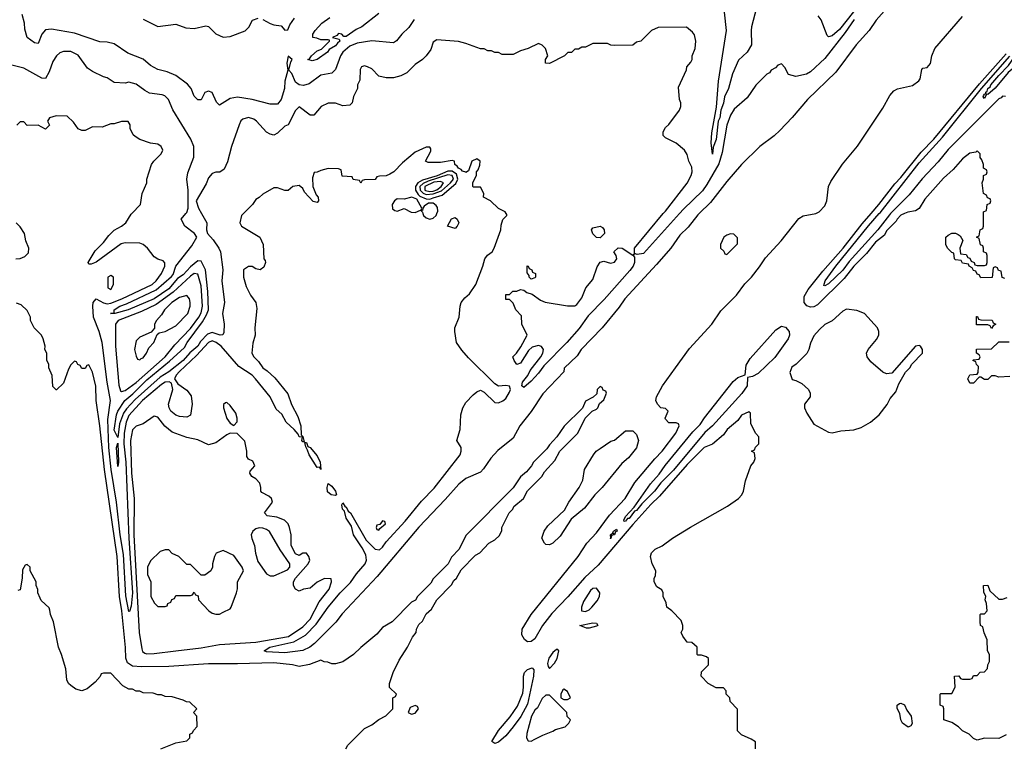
# Model space of a CAD drawing. Header units: inches. Extents: x 2348341 to 2479810, y 460419 to 613669.
# Tile 536 of 656: x 2412148 to 2417580, y 577063 to 581069. Entities that reach past the tile are written whole.
import ezdxf

# ---------------------------------------------------------------- set-up
doc = ezdxf.new("R2010")
doc.units = ezdxf.units.IN
doc.header["$MEASUREMENT"] = 0
doc.layers.add('C4517', color=7, linetype='Continuous')
doc.layers.add('C4518', color=7, linetype='Continuous')

msp = doc.modelspace()

# ---------------------------------------------------------------- linework, layer by layer
at = {"layer": 'C4517', "color": 2}
for points, elevation in [([(2413382, 580000), (2413372, 579990), (2413362, 579950), (2413371.6, 579931.6), (2413472, 579870), (2413492, 579830), (2413494, 579750), (2413502, 579742), (2413504.7, 579730), (2413495.3, 579704.7), (2413474, 579690), (2413450, 579695.3), (2413430, 579708.7), (2413410, 579708), (2413382, 579690), (2413382.8, 579650), (2413398, 579598), (2413422, 579550), (2413450.7, 579510.7), (2413456.3, 579476.3), (2413445.5, 579370), (2413446.8, 579330), (2413434.8, 579285.2), (2413428.4, 579230), (2413439.1, 579210), (2413464.8, 579184.8), (2413490, 579150.5), (2413514.1, 579134.1), (2413555.2, 579095.2), (2413626.6, 579006.6), (2413647, 578947), (2413681.6, 578881.6), (2413698.4, 578830), (2413701, 578781), (2413710, 578772), (2413718, 578742), (2413710, 578742), (2413705.2, 578750), (2413707.3, 578767.3), (2413690, 578769), (2413684.5, 578784.5), (2413662, 578810), (2413618.3, 578850), (2413593.5, 578893.5), (2413562.5, 578922.5), (2413529.5, 578990), (2413449.6, 579090), (2413430, 579109.6), (2413357, 579157), (2413259.6, 579270), (2413231.8, 579290), (2413210, 579298.3), (2413190, 579289.6), (2413122.9, 579217.1), (2413028.9, 579130), (2413010.4, 579110), (2413002.8, 579090), (2413021.1, 579061.1), (2413070, 579026), (2413094.9, 578994.9), (2413098.8, 578950), (2413090, 578888), (2413070, 578878), (2413030, 578882), (2413010, 578888.7), (2412982.7, 578910), (2412972.3, 578930), (2412969.7, 578950), (2412993.2, 579030), (2412984.7, 579064.7), (2412972, 579072), (2412950, 579070.9), (2412930, 579058.5), (2412826, 578970), (2412750, 578886.6), (2412734.8, 578850), (2412723.7, 578790), (2412722.4, 578730), (2412733.9, 578630), (2412750.1, 578210), (2412770.1, 577910), (2412763.5, 577836.5), (2412754, 577806), (2412750, 577806), (2412732.7, 577892.7), (2412721.4, 578121.4), (2412701.5, 578230), (2412682.5, 578410), (2412652.9, 578590), (2412639.9, 578710), (2412634.8, 578865.2), (2412649.4, 578970.6), (2412631.5, 579070), (2412602.3, 579290), (2412587.1, 579350), (2412554.8, 579430), (2412551.1, 579488.9), (2412554, 579510), (2412570, 579530.5), (2412610, 579507.4), (2412630, 579502.8), (2412650, 579506.4), (2412711.6, 579530), (2412878, 579610), (2412900.5, 579630), (2412931.2, 579670), (2412949.4, 579710), (2412949.3, 579729.3), (2412940.2, 579740.2), (2412909.5, 579749.5), (2412890, 579761.2), (2412853.2, 579810), (2412828.7, 579830), (2412810, 579837), (2412730, 579838.5), (2412707.5, 579832.5), (2412570, 579732), (2412541.5, 579721.5), (2412530, 579722), (2412525.2, 579730), (2412565.2, 579794.8), (2412610, 579840.4), (2412639.8, 579880.2), (2412670, 579908.4), (2412709, 579930), (2412733.2, 579950), (2412763.2, 579996.8), (2412766.4, 580000)], 82), ([(2413151.9, 580000), (2413179.6, 579950), (2413179.5, 579910), (2413184.9, 579890), (2413216, 579856), (2413247, 579810), (2413255.3, 579790), (2413268.5, 579690), (2413264, 579630), (2413277, 579510), (2413266.7, 579450), (2413276.5, 579390), (2413274.6, 579345.4), (2413268, 579332), (2413254, 579330), (2413210, 579345.3), (2413183.8, 579336.2), (2413145.9, 579294.1), (2413130, 579269.8), (2413087.1, 579232.9), (2413050.2, 579190), (2412970, 579127.6), (2412922.5, 579097.5), (2412785.5, 578974.5), (2412736.7, 578923.3), (2412720.2, 578899.8), (2412698.7, 578841.3), (2412690, 578766), (2412670, 578806), (2412682.3, 578890), (2412690, 578910.5), (2412728.5, 578970), (2412773, 579007), (2412850, 579084), (2412973.9, 579186.1), (2413057.3, 579262.7), (2413072.1, 579290), (2413156.3, 579403.7), (2413178.7, 579441.3), (2413189.1, 579470), (2413186.8, 579570), (2413172.7, 579690), (2413150, 579738.7), (2413130, 579739.1), (2413090, 579707.4), (2413050, 579662.7), (2413018.5, 579641.4), (2412970, 579585.3), (2412890.3, 579530), (2412746.8, 579470), (2412672, 579450), (2412648.9, 579448.9), (2412668.7, 579451.3), (2412669.3, 579470), (2412700.9, 579490), (2412737.8, 579502.2), (2412900.1, 579579.9), (2412986.1, 579653.9), (2412995.1, 579664.9), (2413009.8, 579710.2), (2413097.6, 579822.4), (2413124.5, 579870), (2413113.2, 579890), (2413059.3, 579930), (2413039, 579970), (2413064.8, 580000)], 78), ([(2415897.4, 580000), (2415890, 579992.7), (2415835.5, 579924.5), (2415790, 579882), (2415741, 579810), (2415661.4, 579718.6), (2415486, 579530), (2415455.2, 579484.8), (2415361, 579370), (2415244.7, 579250), (2415223.6, 579216.4), (2415152, 579148), (2415150, 579128), (2415034.4, 579005.6), (2414970, 578908.7), (2414906.8, 578830), (2414870, 578762), (2414785.2, 578694.8), (2414747.5, 578652.5), (2414707.1, 578592.9), (2414690, 578575.3), (2414610, 578539.3), (2414570, 578509.2), (2414495.6, 578424.4), (2414350, 578271.8), (2414119.9, 578000.1), (2413926.9, 577793.1), (2413892.3, 577747.7), (2413774, 577630), (2413748, 577610), (2413710, 577591.2), (2413610, 577578.3), (2413510, 577583.6), (2413497.2, 577590), (2413528.7, 577610), (2413660.9, 577639.1), (2413724.5, 577675.5), (2413783.3, 577736.7), (2413849, 577831), (2413916.3, 577910), (2413973.4, 577966.6), (2414005.3, 578014.7), (2414054.2, 578070), (2414060.8, 578090), (2414058.3, 578118.3), (2414038.2, 578158.2), (2413989.8, 578229.8), (2413977.8, 578277.8), (2413950, 578320.9), (2413939.4, 578359.4), (2413929.7, 578370), (2413924.8, 578395.2), (2413930, 578404.7), (2413943.5, 578383.5), (2413950, 578382.8), (2413960.5, 578360.5), (2413973.4, 578350), (2414060, 578200), (2414110, 578150.3), (2414133.1, 578146.9), (2414150, 578160.4), (2414169.9, 578190.1), (2414274.8, 578305.2), (2414365.4, 578414.6), (2414434.2, 578485.8), (2414577.3, 578670), (2414584, 578690), (2414582.9, 578710), (2414559, 578750), (2414577.2, 578810), (2414582, 578890), (2414592.7, 578930), (2414610, 578959.1), (2414650, 579000.7), (2414670, 579017.3), (2414690, 579026), (2414710, 579016), (2414770, 578959.1), (2414790, 578957.1), (2414813, 578967), (2414830, 578980.5), (2414850, 579014.8), (2414855.4, 579030), (2414850, 579049), (2414830, 579053.3), (2414790, 579049.5), (2414770, 579060.7), (2414624.4, 579204.4), (2414587.2, 579247.2), (2414558.4, 579290), (2414549.2, 579350), (2414549.3, 579370), (2414572.7, 579430), (2414577.2, 579490), (2414584, 579510), (2414604.1, 579535.9), (2414630, 579558), (2414664, 579610), (2414704, 579710), (2414714, 579750), (2414729.2, 579770.8), (2414754, 579790), (2414765.2, 579810), (2414802.7, 579910), (2414804, 579936), (2414813.2, 579966.8), (2414835.3, 579990), (2414835.3, 579995.3), (2414832.4, 580000)], 82), ([(2414372.8, 580000), (2414376.3, 579990), (2414390, 579976.8), (2414410, 579970.1), (2414430, 579974.8), (2414446.3, 579990), (2414449.5, 580000)], 86), ([(2416208, 577050), (2416207.3, 577087.3), (2416183.1, 577103.1), (2416130, 577126), (2416108.4, 577148.4), (2416107.3, 577267.3), (2416068, 577310), (2416066, 577330), (2416046, 577350), (2416046, 577370), (2416030, 577386), (2415990, 577386), (2415946, 577410), (2415908, 577450), (2415910, 577474), (2415947.3, 577512.7), (2415947.3, 577547.3), (2415936.4, 577556.4), (2415910, 577566), (2415890, 577566), (2415886, 577570), (2415886, 577610), (2415856.4, 577636.4), (2415830, 577638), (2415806, 577670), (2415798, 577690), (2415806, 577710), (2415806, 577730), (2415796.4, 577756.4), (2415746, 577810), (2415718, 577830), (2415714.6, 577854.6), (2415698, 577890), (2415698, 577910), (2415690, 577926), (2415663.1, 577943.1), (2415648, 577970), (2415648, 577990), (2415656.4, 578003.6), (2415658, 578030), (2415638, 578070), (2415628, 578110), (2415633.2, 578130), (2415654, 578150), (2415691.7, 578168.3), (2415748.7, 578211.3), (2415848.8, 578271.2), (2416052, 578388), (2416112.7, 578430), (2416132.7, 578450), (2416141.2, 578470), (2416152.7, 578527.3), (2416182, 578610), (2416198, 578630), (2416206, 578650), (2416202, 578682), (2416186, 578690), (2416202, 578698), (2416207.3, 578712.7), (2416226, 578730), (2416226, 578770), (2416208.4, 578788.4), (2416182, 578842), (2416179, 578899), (2416170, 578908), (2416130, 578889), (2416110, 578859), (2416051, 578810), (2416030, 578781.2), (2415970, 578728.7), (2415924.7, 578710), (2415830, 578616.2), (2415678.2, 578441.8), (2415630, 578395.8), (2415530, 578286), (2415338.6, 578061.4), (2415265.9, 577994.1), (2415172.5, 577887.5), (2415083.8, 577796.2), (2415032.2, 577730), (2414990, 577655.1), (2414970, 577640.9), (2414950, 577639.7), (2414932.2, 577652.2), (2414918.3, 577678.3), (2414919.6, 577710), (2414969.7, 577790.3), (2415229, 578110), (2415277, 578183), (2415330, 578241), (2415402, 578338), (2415489, 578430), (2415542.5, 578517.5), (2415651.7, 578648.3), (2415692.7, 578690), (2415768, 578790), (2415786, 578830), (2415782, 578842), (2415770, 578846), (2415730, 578846), (2415710, 578866), (2415708.4, 578871.6), (2415726, 578910), (2415710, 578926), (2415686, 578930), (2415666, 578950), (2415658, 578970), (2415662, 578990), (2415694, 579050), (2415765.2, 579150), (2415843.9, 579256.1), (2415966, 579390), (2416015.6, 579464.4), (2416102.7, 579550), (2416147.8, 579612.2), (2416185.2, 579650), (2416230, 579706.8), (2416263, 579757), (2416349.2, 579850), (2416446.8, 579973.2), (2416470, 579987.3), (2416540.2, 579999.8), (2416540.6, 580000)], 82), ([(2415787.4, 580000), (2415590, 579781), (2415554.2, 579774.2), (2415540.1, 579780.1), (2415539.6, 579810), (2415698.6, 580000)], 78), ([(2417029.1, 580000), (2417010, 579992.3), (2416988, 579970), (2416982.5, 579957.5), (2416930, 579905.2), (2416919, 579881), (2416870, 579842), (2416819, 579781), (2416750, 579709.5), (2416697.1, 579642.9), (2416550, 579497.7), (2416530, 579486), (2416510, 579484.8), (2416490.9, 579490.9), (2416475.8, 579510), (2416476.4, 579543.6), (2416498.2, 579581.8), (2416578, 579682), (2416690.8, 579810), (2416796, 579944), (2416844.8, 580000)], 78), ([(2416952.3, 580000), (2416946.2, 579993.8), (2416882.4, 579910), (2416724.4, 579735.6), (2416690, 579688.5), (2416610, 579612.3), (2416590, 579601.2), (2416583.7, 579603.7), (2416592.3, 579630), (2416649.9, 579710.1), (2416830, 579932.6), (2416890.3, 580000)], 74), ([(2417582, 579642), (2417567.3, 579647.3), (2417562, 579682), (2417547.3, 579687.3), (2417542, 579702), (2417530, 579706), (2417518, 579702), (2417512.7, 579647.3), (2417450, 579646), (2417442, 579662), (2417430, 579666), (2417422, 579682), (2417410, 579686), (2417402, 579702), (2417386, 579710), (2417382, 579722), (2417350, 579726), (2417342, 579742), (2417310, 579746), (2417306, 579750), (2417302, 579782), (2417290, 579786), (2417266, 579810), (2417258, 579830), (2417258, 579870), (2417270, 579882), (2417290, 579892), (2417310, 579892), (2417324.7, 579884.7), (2417336.9, 579876.9), (2417352, 579852), (2417334, 579810), (2417338, 579778), (2417370, 579774), (2417378, 579758), (2417390, 579754), (2417398, 579738), (2417414, 579730), (2417418, 579718), (2417430, 579714), (2417470, 579714), (2417482, 579718), (2417486, 579730), (2417486, 579770), (2417482, 579782), (2417466, 579790), (2417466, 579810), (2417462, 579822), (2417448.4, 579828.4), (2417442, 579862), (2417426, 579870), (2417442, 579878), (2417446, 579910), (2417462, 579918), (2417466, 579930), (2417466, 580000)], 78), ([(2412126, 579750), (2412150, 579752), (2412176.4, 579763.6), (2412196.4, 579783.6), (2412198, 579810), (2412182, 579850), (2412175.3, 579890), (2412150, 579928), (2412128, 579950)], 86), ([(2413948, 577050), (2413958, 577070), (2414050, 577162), (2414090, 577182), (2414130, 577212), (2414168.4, 577231.6), (2414206, 577270), (2414206, 577330), (2414222, 577338), (2414226, 577350), (2414188, 577388), (2414188, 577410), (2414208.7, 577470), (2414242, 577538), (2414288, 577610), (2414314.6, 577665.4), (2414335.3, 577690), (2414338, 577710), (2414350, 577734), (2414370, 577754), (2414390, 577794), (2414420.4, 577819.6), (2414448.9, 577871.1), (2414530, 577954), (2414543.1, 577976.9), (2414558, 577990), (2414583.1, 578036.9), (2414663.1, 578116.9), (2414686, 578130), (2414736.4, 578183.6), (2414770, 578202), (2414794.6, 578225.4), (2414807.3, 578252.7), (2414808, 578270), (2414849.1, 578350.9), (2414868, 578370), (2414874.6, 578385.4), (2414928, 578430), (2414948.9, 578471.1), (2415028, 578550), (2415043.1, 578576.9), (2415100.4, 578639.6), (2415128.7, 578691.3), (2415228, 578790), (2415267.3, 578872.7), (2415306, 578910), (2415330, 578922), (2415338, 578930), (2415347.3, 578952.7), (2415370, 578974), (2415386, 579010), (2415382, 579022), (2415367.3, 579027.3), (2415362, 579042), (2415350, 579046), (2415334, 579030), (2415332.7, 579007.3), (2415312.7, 578987.3), (2415270, 578966), (2415252.7, 578927.3), (2415151.6, 578828.4), (2415111.1, 578768.9), (2415070, 578726), (2415056.9, 578703.1), (2414982, 578630), (2414972, 578610), (2414943.6, 578576.4), (2414911.6, 578548.4), (2414871.1, 578488.9), (2414610, 578226), (2414572, 578150), (2414530, 578106), (2414511.1, 578068.9), (2414430, 577986), (2414416.9, 577963.1), (2414342, 577890), (2414331.1, 577868.9), (2414310, 577858), (2414202, 577750), (2414150, 577718), (2414118, 577682), (2414030, 577608.7), (2413990, 577568.7), (2413930, 577528.7), (2413890, 577518), (2413870, 577518), (2413847.3, 577527.3), (2413828.4, 577528.4), (2413810, 577538), (2413746, 577514), (2413690, 577504), (2413652.5, 577512.5), (2413550, 577523.7), (2413350, 577517.4), (2413190, 577518.5), (2412970, 577503.9), (2412820.9, 577500.9), (2412770, 577504.4), (2412743.5, 577523.5), (2412734, 577550), (2412732.3, 577607.7), (2412712.3, 577810), (2412698.5, 577890), (2412686, 578110), (2412615.6, 578590), (2412591, 578830), (2412569.2, 578970), (2412568.9, 579048.9), (2412550, 579126), (2412530, 579166), (2412518, 579162), (2412510, 579146), (2412490, 579146), (2412482, 579162), (2412468, 579168), (2412462, 579182), (2412450, 579186), (2412430, 579166), (2412418, 579142), (2412390, 579066), (2412351.6, 579028.4), (2412348.4, 579028.4), (2412330, 579046), (2412327.3, 579107.3), (2412308, 579150), (2412308, 579170), (2412298, 579190), (2412298, 579230), (2412286, 579250), (2412288, 579270), (2412278, 579310), (2412268, 579330), (2412228, 579370), (2412208, 579410), (2412208, 579430), (2412190, 579466), (2412156.4, 579496.4), (2412130, 579506)], 86), ([(2417610, 579102), (2417550, 579098), (2417530, 579106), (2417510, 579106), (2417490, 579086), (2417470, 579086), (2417450, 579098), (2417442, 579098), (2417410, 579066), (2417390, 579066), (2417378, 579090), (2417390, 579112), (2417430, 579114), (2417435.3, 579124.7), (2417438, 579158), (2417427.3, 579167.3), (2417422, 579182), (2417406, 579190), (2417410, 579194), (2417442, 579198), (2417446, 579210), (2417442, 579222), (2417426, 579230), (2417427.3, 579252.7), (2417510, 579254), (2417550, 579294), (2417607.3, 579292.7)], 78), ([(2412926, 577050), (2413010, 577082), (2413070, 577094), (2413086, 577110), (2413086, 577130), (2413102, 577138), (2413106, 577150), (2413127.3, 577172.7), (2413126, 577230), (2413106, 577250), (2413126, 577270), (2413087.3, 577307.3), (2413068.4, 577308.4), (2413050, 577318), (2412990, 577335.3), (2412950, 577338), (2412930, 577348), (2412910, 577348), (2412883.6, 577356.4), (2412830, 577358), (2412810, 577368), (2412790, 577368), (2412770, 577378), (2412750, 577378), (2412716.4, 577396.4), (2412650, 577466), (2412610, 577466), (2412598, 577462), (2412592.7, 577447.3), (2412563.6, 577416.4), (2412519.8, 577380.2), (2412491.1, 577368.9), (2412458, 577378), (2412430, 577398), (2412418, 577410), (2412408.7, 577430), (2412402, 577490), (2412379, 577570), (2412362, 577610), (2412335.3, 577750), (2412318, 577790), (2412314.6, 577814.6), (2412310, 577826), (2412267.3, 577867.3), (2412260.4, 577880.4), (2412248, 577910), (2412247.3, 577927.3), (2412238, 577950), (2412238, 577970), (2412206, 578030), (2412206, 578050), (2412190, 578066), (2412178, 578062), (2412163.6, 578036.4), (2412162, 577990), (2412150, 577926), (2412138, 577922)], 90), ([(2417590, 577126), (2417550, 577106), (2417470, 577108), (2417430, 577098), (2417410, 577106), (2417386, 577130), (2417350, 577148), (2417328, 577170), (2417290, 577194), (2417246, 577210), (2417246, 577270), (2417242, 577282), (2417226, 577290), (2417226, 577350), (2417230, 577354), (2417290, 577354), (2417308, 577390), (2417306, 577450), (2417330, 577452), (2417338, 577438), (2417350, 577434), (2417390, 577434), (2417402, 577438), (2417410, 577454), (2417430, 577454), (2417447.3, 577472.7), (2417470, 577474), (2417487.3, 577492.7), (2417488.4, 577511.6), (2417498, 577530), (2417498, 577570), (2417488, 577590), (2417486, 577650), (2417468.4, 577688.4), (2417462, 577722), (2417448, 577730), (2417446, 577750), (2417446, 577790), (2417450, 577794), (2417470, 577794), (2417486, 577810), (2417482, 577850), (2417475.3, 577870), (2417478, 577890), (2417467.3, 577912.7), (2417466, 577950), (2417490, 577952), (2417501, 577921), (2417550, 577874), (2417570, 577874), (2417596.4, 577883.6)], 78)]:
    msp.add_lwpolyline(points, dxfattribs=dict(at, elevation=elevation))
for points, elevation in [([(2414550, 579918), (2414508, 579930), (2414530, 579972), (2414550, 579978), (2414562, 579970), (2414571.3, 579950), (2414562, 579930)], 82), ([(2415350, 579866), (2415330, 579868), (2415310, 579888), (2415302, 579910), (2415310, 579922), (2415350, 579930.8), (2415363.6, 579923.6), (2415372, 579910), (2415374, 579890)], 78), ([(2416070, 579888), (2416050, 579882), (2416032, 579870), (2416014, 579830), (2416014, 579810), (2416032.7, 579792.7), (2416038, 579778), (2416050, 579774), (2416107.3, 579832.7), (2416107.3, 579867.3), (2416087.3, 579887.3)], 86), ([(2415530, 579771.3), (2415538, 579778), (2415532, 579770), (2415539.5, 579759.5), (2415539.6, 579730), (2415531.7, 579710), (2415513.5, 579686.5), (2415372.6, 579527.4), (2415284.4, 579435.6), (2415234.2, 579365.8), (2415165.7, 579290), (2415039.6, 579160.4), (2415010, 579119.5), (2414970, 579076), (2414930, 579041.2), (2414919, 579050), (2414922.7, 579070), (2414952, 579108), (2414964.6, 579135.4), (2415022.9, 579210), (2415034, 579230), (2415037, 579250), (2415026.8, 579266.8), (2415010, 579273.2), (2414975.9, 579264.1), (2414955.2, 579244.8), (2414910, 579175.3), (2414890, 579168), (2414875.3, 579190), (2414868.7, 579210), (2414889.2, 579230.8), (2414913.6, 579266.4), (2414948, 579330), (2414918, 579390), (2414916.4, 579436.4), (2414886, 579470), (2414870, 579506), (2414850, 579526), (2414830, 579526), (2414830, 579554), (2414850, 579554), (2414868.4, 579571.6), (2414890, 579572), (2414910, 579582), (2414930, 579578), (2414946, 579566), (2414975.3, 579555.3), (2415022, 579522), (2415047.3, 579512.7), (2415169.3, 579490.7), (2415210, 579491), (2415221.2, 579498.8), (2415250, 579534.8), (2415272, 579590), (2415310, 579637.3), (2415333.6, 579706.4), (2415350, 579732), (2415370, 579738), (2415407.5, 579727.5), (2415430, 579732), (2415442, 579750), (2415438, 579770), (2415426, 579790), (2415450, 579811), (2415472, 579810)], 78), ([(2414970, 579638), (2414958, 579650), (2414958, 579658), (2414947.3, 579672.7), (2414948.4, 579711.6), (2414954, 579710), (2414958, 579698), (2414974, 579690), (2414978, 579678), (2414994, 579670), (2414994, 579650), (2414990, 579646)], 78), ([(2412650, 579658), (2412634, 579650), (2412634, 579590), (2412650, 579582), (2412666, 579610), (2412666, 579650)], 86), ([(2413110, 579669.6), (2413090, 579655.8), (2412993.9, 579566.1), (2412900.6, 579499.4), (2412819.3, 579460.7), (2412690.5, 579410), (2412676, 579390), (2412676, 579270), (2412694.2, 579054.2), (2412703.8, 579023.8), (2412710, 579018.8), (2412730, 579024.9), (2412790, 579068.1), (2412949.7, 579210), (2413003.8, 579276.2), (2413090, 579367.4), (2413136.8, 579430), (2413150, 579453.4), (2413157.4, 579490), (2413150, 579602), (2413130, 579666)], 82), ([(2413070, 579548.7), (2413030, 579537), (2412988, 579510), (2412947.3, 579470), (2412930, 579442), (2412902, 579410), (2412892, 579390), (2412892, 579368), (2412872.7, 579347.3), (2412810, 579318), (2412790, 579298), (2412781, 579250), (2412790, 579214), (2412798, 579198), (2412810, 579194), (2412818, 579202), (2412830, 579204.7), (2412848, 579230), (2412860.2, 579259.8), (2412888, 579290), (2412907.3, 579332.7), (2412918, 579342), (2412950, 579351), (2413010, 579380.7), (2413076, 579450), (2413089.2, 579490), (2413089.1, 579509.1), (2413084, 579530)], 86), ([(2416710, 579473.2), (2416690, 579462), (2416630, 579408.7), (2416590, 579388), (2416559.6, 579360.4), (2416530, 579326), (2416510, 579286), (2416501, 579250), (2416490, 579228), (2416432, 579170), (2416407.1, 579152.9), (2416396, 579124), (2416410, 579085.5), (2416430, 579080.7), (2416462.9, 579062.9), (2416500.4, 579030), (2416508.5, 579010), (2416508.2, 578990), (2416477.3, 578950), (2416477.1, 578930), (2416490, 578900.7), (2416530, 578838.8), (2416610, 578796), (2416630, 578791), (2416678, 578802), (2416750, 578808.4), (2416790, 578821.6), (2416841.2, 578850), (2416889.2, 578890), (2416933.1, 578946.9), (2416950, 578981), (2416982, 579018), (2416998, 579062), (2417034.6, 579125.4), (2417058, 579150), (2417069.3, 579170.7), (2417128.7, 579230), (2417129.2, 579250), (2417117.2, 579270), (2417110, 579273.6), (2417090, 579269.2), (2416959.9, 579120.1), (2416930, 579116.3), (2416910, 579125.1), (2416842.9, 579182.9), (2416822.6, 579210), (2416819.7, 579230), (2416828.2, 579250), (2416874.3, 579305.7), (2416887.1, 579330), (2416888.3, 579350), (2416880.5, 579370), (2416809.3, 579449.3), (2416765.6, 579465.6)], 82), ([(2417510, 579366), (2417502, 579382), (2417490, 579386), (2417427.3, 579387.3), (2417427.3, 579432.7), (2417432.7, 579432.7), (2417438, 579418), (2417450, 579414), (2417512.7, 579412.7), (2417518, 579398), (2417534, 579390), (2417518, 579382)], 78), ([(2415483.2, 578303.2), (2415481.2, 578310), (2415489.6, 578330), (2415537.7, 578382.3), (2415628.9, 578511.1), (2415676.6, 578563.4), (2415709.1, 578610.9), (2415862.1, 578797.9), (2415902.5, 578837.5), (2415926.4, 578873.6), (2416084.8, 579075.2), (2416110, 579096.9), (2416149.5, 579110.5), (2416155.8, 579164.2), (2416178.2, 579201.8), (2416319.8, 579360.2), (2416350, 579378.9), (2416373.4, 579373.4), (2416392.6, 579350), (2416394.7, 579330), (2416388.1, 579310), (2416313.4, 579206.6), (2416222, 579118), (2416190, 579102.6), (2416163.8, 579096.2), (2416160.7, 579050), (2416131.6, 579008.4), (2415970.1, 578829.9), (2415927.3, 578792.7), (2415754.1, 578585.9), (2415684.3, 578515.7), (2415650.7, 578469.3), (2415579.5, 578400.5), (2415550, 578364.2), (2415540.5, 578359.5), (2415510, 578319.5), (2415501.6, 578318.4), (2415490, 578303.7)], 78), ([(2413290, 578958), (2413283.6, 578956.4), (2413272.7, 578947.3), (2413272, 578930), (2413291.3, 578870), (2413310, 578844.7), (2413330, 578832), (2413348.4, 578851.6), (2413348.4, 578871.6), (2413340.2, 578900.2), (2413310, 578942)], 86), ([(2412890, 578884), (2412830, 578842), (2412790, 578828.7), (2412770, 578808.7), (2412758.4, 578750), (2412765.2, 578570), (2412780.3, 578430), (2412777.7, 578230), (2412806.4, 577690), (2412821, 577601), (2412826.3, 577586.3), (2412837.7, 577577.7), (2412850, 577573.1), (2412890, 577575.2), (2413010, 577589.1), (2413150, 577605.8), (2413250, 577624.9), (2413450, 577637.6), (2413631.1, 577668.9), (2413710, 577721.1), (2413750, 577763.8), (2413800.5, 577859.5), (2413856, 577930), (2413868, 577970), (2413866, 577986), (2413830, 577988.7), (2413790, 577969), (2413750, 577935.3), (2413714, 577930), (2413690, 577918), (2413669, 577930), (2413659, 577950), (2413659, 577970), (2413669.2, 577990), (2413739, 578070), (2413749, 578090), (2413744, 578110), (2413730, 578128.7), (2413710, 578128.7), (2413690, 578115.3), (2413670, 578124), (2413646, 578170), (2413645.2, 578230), (2413637.2, 578270), (2413629.3, 578289.3), (2413609.3, 578309.3), (2413566.3, 578326.3), (2413514, 578334), (2413498, 578350), (2413542, 578410), (2413538, 578430), (2413523.1, 578443.1), (2413483.1, 578463.1), (2413478, 578470), (2413479, 578490), (2413473.6, 578513.6), (2413450, 578538), (2413428, 578550), (2413418, 578570), (2413420.4, 578579.6), (2413446, 578610), (2413434.6, 578634.6), (2413410, 578646), (2413400.4, 578660.4), (2413402, 578690), (2413390, 578746), (2413348, 578788), (2413310, 578789), (2413290, 578781.2), (2413230, 578737.2), (2413190, 578726), (2413130, 578753.3), (2413070, 578766), (2412990, 578794.7), (2412948.2, 578828.2), (2412910, 578877.2)], 86), ([(2415070, 578174), (2415050, 578175.3), (2415043.2, 578183.2), (2415029.3, 578210), (2415041.2, 578250), (2415061.5, 578278.5), (2415154, 578366), (2415177.2, 578410), (2415234, 578490), (2415255.3, 578530), (2415264, 578590), (2415314, 578670), (2415329.2, 578690), (2415350, 578706), (2415410, 578744.7), (2415428.9, 578751.1), (2415490, 578802), (2415530, 578802), (2415550, 578782), (2415561, 578750), (2415550.6, 578709.4), (2415506.4, 578653.6), (2415470, 578622), (2415361, 578490), (2415321, 578450), (2415264.5, 578375.5), (2415190, 578315.3), (2415130, 578222), (2415090, 578184)], 82), ([(2412690, 578606), (2412682.7, 578710), (2412690, 578734), (2412693.4, 578630)], 78), ([(2413810, 578589), (2413802, 578602), (2413790, 578601.2), (2413744.2, 578670), (2413736.5, 578696.5), (2413726, 578714), (2413722, 578738), (2413730, 578738), (2413736.9, 578716.9), (2413750, 578710.8), (2413790, 578664), (2413805.5, 578630)], 82), ([(2413890, 578445.1), (2413866, 578450), (2413846.3, 578466.3), (2413844.2, 578490), (2413850, 578511.3), (2413870, 578497.3), (2413890.3, 578470), (2413896.3, 578450)], 82), ([(2414150, 578306), (2414134, 578286), (2414118, 578282), (2414114, 578270), (2414118, 578258), (2414130, 578254), (2414135.3, 578264.7), (2414166, 578290), (2414162, 578302)], 86), ([(2413470, 578268.3), (2413450, 578262), (2413434.4, 578250), (2413425.7, 578230), (2413428.9, 578208.9), (2413443.8, 578170), (2413448.3, 578128.3), (2413462, 578082), (2413510, 578014), (2413530, 578004), (2413550, 578003.8), (2413624.7, 578035.3), (2413638.3, 578050), (2413638, 578070), (2413585.7, 578145.7), (2413527, 578247), (2413510, 578258.7), (2413490, 578265.1)], 90), ([(2415410, 578209.6), (2415406, 578210), (2415408.9, 578211.1), (2415407, 578230), (2415418, 578238), (2415426, 578234), (2415421.2, 578241.2), (2415423.7, 578250), (2415439.8, 578259.8), (2415444.7, 578250), (2415434.6, 578245.4), (2415430, 578229.6), (2415413.7, 578226.3)], 78), ([(2412970, 578146), (2412950, 578146), (2412923.6, 578136.4), (2412870, 578086), (2412854, 578050), (2412854, 578010), (2412872, 577970), (2412872, 577890), (2412891.6, 577851.6), (2412910, 577834), (2412950, 577834), (2412962, 577838), (2412966, 577850), (2412982, 577858), (2412987.3, 577872.7), (2413002, 577878), (2413010, 577894), (2413090, 577894), (2413102, 577898), (2413110, 577914), (2413118, 577898), (2413132.7, 577892.7), (2413134, 577870), (2413192, 577810), (2413210, 577798), (2413230, 577792), (2413250, 577792), (2413270, 577802), (2413310, 577822), (2413315.3, 577830), (2413344, 577910), (2413348.9, 577931.1), (2413349, 577970), (2413382, 578030), (2413375.3, 578050), (2413330, 578115.3), (2413270, 578142), (2413231.6, 578128.4), (2413222, 578110), (2413211.3, 578070), (2413211.3, 578050), (2413202, 578030), (2413170, 578006), (2413150, 578006), (2413090, 578066), (2413070, 578066), (2413026, 578110), (2412990, 578126)], 90), ([(2415330, 577934.5), (2415310, 577933.2), (2415297.5, 577922.5), (2415258.5, 577861.5), (2415246.8, 577830), (2415246.8, 577810), (2415270, 577806), (2415290, 577816.3), (2415303.7, 577830), (2415334.2, 577865.9), (2415347, 577890), (2415349.4, 577910)], 86), ([(2415290, 577714), (2415274.6, 577714.6), (2415238, 577730), (2415310, 577744.7), (2415330, 577742), (2415338, 577730), (2415330, 577726)], 82), ([(2415110, 577597.2), (2415090, 577581.2), (2415067.2, 577550), (2415060.5, 577520.5), (2415062.8, 577502.8), (2415070, 577492), (2415098.6, 577521.4), (2415112.9, 577547.1), (2415122, 577590), (2415116.5, 577596.5)], 86), ([(2414770, 577079.5), (2414753.2, 577090), (2414789, 577151), (2414854.1, 577225.9), (2414895.2, 577284.8), (2414923, 577357), (2414927.6, 577390), (2414927.4, 577450), (2414932.8, 577470), (2414950, 577487.2), (2414975.6, 577495.6), (2414985.2, 577485.2), (2414982.4, 577450), (2414950, 577295.1), (2414912.2, 577227.8), (2414870.2, 577169.8), (2414830, 577120.5), (2414790, 577086)], 82), ([(2415150, 577378), (2415144.7, 577375.3), (2415134, 577350), (2415134, 577330), (2415150, 577322), (2415170, 577322), (2415186, 577330), (2415170, 577366)], 86), ([(2415070, 577346), (2415050, 577346), (2415030, 577326), (2415004, 577276), (2414990, 577262), (2414971, 577230), (2414946.4, 577133.6), (2414944.7, 577110), (2414952.7, 577092.7), (2414970, 577092), (2414990, 577102), (2415034.6, 577125.4), (2415090, 577146), (2415104, 577156), (2415158, 577170), (2415178, 577190), (2415186, 577210), (2415168.4, 577228.4), (2415166, 577250)], 86), ([(2414330, 577288.7), (2414302.8, 577277.2), (2414292, 577250), (2414310, 577241), (2414330, 577246.8), (2414348.7, 577270), (2414342, 577282)], 86), ([(2417050, 577169), (2417019, 577190), (2417009.3, 577209.3), (2417004, 577244), (2416989.1, 577270.9), (2416989.3, 577290.7), (2417001.2, 577298.8), (2417010, 577301), (2417030, 577292), (2417042.8, 577262.8), (2417066, 577230), (2417071, 577189), (2417064.7, 577175.3)], 78)]:
    msp.add_lwpolyline(points, close=True, dxfattribs=dict(at, elevation=elevation))
at = {"layer": 'C4518', "color": 2}
for points, elevation in [([(2417059.9, 581280.1), (2416873.2, 581066.8), (2416834.8, 581010), (2416762.8, 580930), (2416650, 580779.3), (2416494.8, 580630), (2416410, 580529), (2416340.9, 580459.1), (2416310.4, 580429.6), (2416230.6, 580369.4), (2416131, 580270), (2416050, 580177.2), (2415959, 580061), (2415897.4, 580000)], 82), ([(2416222, 581170), (2416186, 581030), (2416182.8, 581010), (2416186, 580930), (2416161, 580890), (2416113.7, 580846.3), (2416080.3, 580770), (2416058.9, 580690), (2416036, 580644), (2416030, 580608.7), (2416015.8, 580570), (2416010, 580528.7), (2416002, 580510), (2415990, 580408), (2415974.4, 580365.6), (2415970, 580328), (2415963.6, 580390), (2415966.2, 580446.2), (2415992.7, 580587.3), (2416003.5, 580730), (2416047.3, 581010), (2416036, 581110)], 74), ([(2414324.9, 581070), (2414294.2, 581025.8), (2414256, 580990), (2414227.5, 580952.5), (2414210, 580941.2), (2414090, 580951.8), (2414010, 580940.5), (2413970, 580923), (2413930.5, 580890), (2413918, 580870), (2413890, 580795.3), (2413870, 580774), (2413810, 580762.7), (2413744.5, 580715.5), (2413713.7, 580706.3), (2413689.5, 580709.5), (2413670, 580724), (2413650, 580773.2), (2413633.2, 580790), (2413643.7, 580836.3), (2413651.1, 580850), (2413630, 580868.7), (2413621.6, 580830), (2413628, 580790), (2413610.6, 580730), (2413608, 580690), (2413590.3, 580629.7), (2413570, 580604), (2413530, 580604), (2413430, 580629.3), (2413350, 580641.2), (2413310, 580634), (2413250, 580598), (2413234.6, 580614.6), (2413210, 580668), (2413190, 580675.3), (2413170, 580668), (2413150, 580628), (2413130, 580628), (2413110, 580648), (2413093.2, 580690), (2413073.8, 580713.8), (2413010, 580761.2), (2412962, 580782), (2412910, 580795.3), (2412870, 580817.2), (2412830, 580851.8), (2412743.8, 580883.8), (2412670, 580935.6), (2412630, 580945.1), (2412590, 580947.6), (2412450, 580995.6), (2412324, 581016), (2412290, 581014), (2412270.8, 580990), (2412250, 580938), (2412230, 580942), (2412189, 580970), (2412176.4, 581016.4), (2412175.3, 581050), (2412162, 581098)], 74), ([(2412830, 581071.3), (2412910, 581031.3), (2413010, 581044.7), (2413064.9, 581024.9), (2413110, 581020.5), (2413174.4, 581034.4), (2413190, 581031), (2413230.4, 580990.4), (2413270, 580973.4), (2413310, 580977.3), (2413392.1, 581007.9), (2413412.5, 581027.5), (2413432.7, 581067.3), (2413463.2, 581076.8)], 74), ([(2413490, 581070.8), (2413530, 581047.3), (2413550, 581040.7), (2413590, 581036), (2413610, 581012), (2413627.3, 581012.7), (2413638.6, 581041.4), (2413663.3, 581076.7)], 74), ([(2414130, 581104), (2414034.8, 581030), (2414004.9, 581015.1), (2413950, 580976), (2413936.4, 580976.4), (2413926, 580990), (2413906.4, 580993.6), (2413898, 580982), (2413874, 580970), (2413910, 580962), (2413914.8, 580950), (2413900.4, 580939.6), (2413890, 580924.5), (2413855.5, 580904.5), (2413846, 580890), (2413790, 580849.6), (2413762, 580842), (2413738, 580850), (2413746.6, 580853.4), (2413757.2, 580870), (2413790, 580898), (2413812.9, 580907.1), (2413858, 580950), (2413856.4, 580956.4), (2413850, 580958), (2413810, 580958), (2413787.3, 580967.3), (2413766, 580970), (2413766, 580990), (2413778, 581010), (2413815.3, 581050), (2413859.1, 581080.9)], 70), ([(2416751.8, 581070), (2416702, 580998), (2416590, 580856), (2416510, 580781.2), (2416489, 580769), (2416430, 580755.3), (2416390, 580766), (2416370, 580806), (2416350, 580826), (2416330, 580818), (2416316.9, 580803.1), (2416294, 580790), (2416284.7, 580775.3), (2416270, 580768), (2416210, 580708), (2416162, 580638), (2416090, 580575.3), (2416070, 580542), (2416050, 580488), (2416023.6, 580336.4), (2416004.7, 580275.3), (2415939.4, 580160.6), (2415914.8, 580125.2), (2415810, 580025.1), (2415787.4, 580000)], 78), ([(2416540.6, 580000), (2416558, 580010), (2416590, 580042), (2416601.2, 580070), (2416609.3, 580150), (2416623.3, 580176.7), (2416687.7, 580272.3), (2416770, 580371), (2416910, 580581), (2416948.2, 580651.8), (2416970, 580676.3), (2416990, 580688.2), (2417073.2, 580706.8), (2417108.4, 580731.6), (2417116.4, 580743.6), (2417124.7, 580795.3), (2417130, 580802), (2417153.6, 580806.4), (2417173.2, 580826.8), (2417179.3, 580870), (2417197.2, 580910), (2417350, 581086)], 82), ([(2416747.6, 581112.4), (2416670, 581015.4), (2416630, 580979.6), (2416610, 580974), (2416602, 580982), (2416570, 581068.7), (2416554, 581090)], 74), ([(2415698.6, 580000), (2415710, 580013.7), (2415830, 580168.5), (2415853, 580210), (2415858, 580230), (2415855.5, 580255.5), (2415839, 580290), (2415830, 580326), (2415815.3, 580350), (2415770, 580388), (2415710, 580418), (2415698, 580430), (2415698, 580450), (2415710, 580474), (2415730, 580492), (2415788.7, 580570), (2415795.3, 580590), (2415795.3, 580610), (2415788, 580630), (2415783.1, 580696.9), (2415827.3, 580792.7), (2415828, 580810), (2415850, 580834), (2415858, 580850), (2415858, 580870), (2415875.3, 580910), (2415878, 580950), (2415870, 580986), (2415860.4, 581000.4), (2415827.3, 581027.3), (2415670, 581026), (2415634, 581010), (2415574, 580950), (2415550, 580946), (2415530, 580928), (2415430, 580926), (2415408.4, 580928.4), (2415390, 580938), (2415310, 580938), (2415270, 580918), (2415250, 580918), (2415230, 580906), (2415210, 580906), (2415191.6, 580888.4), (2415172.7, 580887.3), (2415154, 580870), (2415070, 580828), (2415048.7, 580830), (2415048, 580850), (2415062, 580870), (2415048.7, 580910), (2415030, 580928.7), (2415010, 580938), (2414954, 580910), (2414910, 580898), (2414870, 580878), (2414810, 580878), (2414790, 580888), (2414770, 580888), (2414750, 580898), (2414730, 580898), (2414710, 580908), (2414690, 580908.7), (2414610, 580938), (2414568.4, 580948.4), (2414450, 580958), (2414430, 580946), (2414415.3, 580904.7), (2414390.7, 580869.3), (2414370.6, 580849.4), (2414330, 580822), (2414283.5, 580776.5), (2414250, 580759), (2414210, 580748), (2414170, 580748), (2414130, 580758), (2414090, 580798), (2414066, 580810), (2414050, 580815.3), (2414034, 580810), (2414026.4, 580793.6), (2414023.6, 580736.4), (2414012, 580710), (2414012, 580690), (2413990, 580646), (2413982, 580610), (2413970, 580598), (2413930, 580594), (2413890, 580609.2), (2413850, 580609.2), (2413811.3, 580590), (2413770, 580542), (2413750, 580542), (2413690, 580589), (2413670, 580569), (2413630, 580489), (2413610, 580481.2), (2413570, 580444), (2413550, 580433.2), (2413530, 580437.2), (2413510, 580449.3), (2413455.1, 580510), (2413440.1, 580520.1), (2413410, 580529.5), (2413379.3, 580520.7), (2413368.5, 580511.5), (2413359.1, 580490), (2413316.3, 580370), (2413293.7, 580286.3), (2413275.3, 580244.7), (2413251.6, 580228.4), (2413230, 580228), (2413210, 580221.2), (2413190, 580197.2), (2413176.4, 580163.6), (2413121.6, 580070), (2413135.3, 580030), (2413151.9, 580000)], 78), ([(2413064.8, 580000), (2413070, 580006), (2413078, 580030), (2413076.9, 580130), (2413069.4, 580190), (2413075.9, 580224.1), (2413109.2, 580310.8), (2413109.3, 580370), (2413092.7, 580410), (2412992.5, 580572.5), (2412969.3, 580629.3), (2412949.3, 580649.3), (2412934.8, 580654.8), (2412864.8, 580664.8), (2412838, 580678), (2412790, 580713.2), (2412750, 580724), (2412730, 580719), (2412670, 580722), (2412630, 580748.7), (2412610, 580754), (2412550, 580784), (2412522.5, 580802.5), (2412470, 580873.2), (2412430, 580893.2), (2412390, 580893.2), (2412370, 580886), (2412350.4, 580869.6), (2412330, 580839), (2412310, 580782), (2412290, 580745.2), (2412270, 580746.6), (2412170, 580802), (2412090, 580821.2)], 78), ([(2416844.8, 580000), (2416888.3, 580050), (2416975.8, 580164.2), (2417010, 580198.9), (2417122.1, 580337.9), (2417191.7, 580410), (2417443.9, 580716.1), (2417590, 580880.8)], 78), ([(2416890.3, 580000), (2416894.9, 580005.1), (2417110, 580279.2), (2417238.1, 580421.9), (2417454.9, 580690), (2417611.4, 580868.6)], 74), ([(2417586, 580646), (2417570, 580648), (2417562, 580638), (2417550, 580633.2), (2417270, 580352.6), (2417214.4, 580285.6), (2417127.5, 580192.5), (2417055.8, 580104.3), (2416952.3, 580000)], 74), ([(2412766.4, 580000), (2412815.3, 580050), (2412824, 580110), (2412848.7, 580170), (2412848.7, 580190), (2412875.3, 580270), (2412888, 580290), (2412928, 580330), (2412938, 580350), (2412928, 580370), (2412910, 580382), (2412868.9, 580388.9), (2412810, 580408.7), (2412784.7, 580424.7), (2412774.6, 580434.6), (2412758, 580470), (2412758, 580490), (2412747.3, 580507.3), (2412710, 580508), (2412670, 580495.3), (2412650, 580495.3), (2412603.6, 580476.4), (2412550, 580478), (2412510, 580458), (2412490, 580458), (2412470, 580468), (2412444.7, 580504.7), (2412410, 580538), (2412350, 580539), (2412311.6, 580528.4), (2412302, 580510), (2412311.6, 580488.4), (2412290, 580466), (2412250, 580488), (2412190, 580486), (2412170, 580506), (2412150, 580506), (2412131.6, 580488.4)], 82), ([(2414832.4, 580000), (2414826, 580010), (2414788.7, 580028.7), (2414746, 580070), (2414706, 580090), (2414708, 580110), (2414690, 580146), (2414650, 580146), (2414648, 580150), (2414648.4, 580171.6), (2414668, 580210), (2414669, 580231), (2414678, 580242), (2414687.3, 580267.3), (2414688, 580290), (2414670, 580302), (2414642, 580290), (2414624.7, 580235.3), (2414610, 580226), (2414609, 580229), (2414590, 580233.2), (2414583.8, 580243.8), (2414569.4, 580250), (2414562, 580262), (2414548, 580270), (2414546, 580290), (2414533.6, 580293.6), (2414470, 580281.2), (2414402, 580282), (2414386, 580290), (2414416.4, 580343.6), (2414416.4, 580356.4), (2414410, 580366), (2414390, 580366), (2414330, 580338), (2414259.6, 580280.4), (2414212, 580230), (2414190, 580218), (2414170, 580208.7), (2414132.7, 580207.3), (2414118, 580202), (2414110, 580188.7), (2414050, 580186), (2414038, 580182), (2414030, 580168.7), (2414022, 580182), (2413987.3, 580187.3), (2413982, 580202), (2413927.3, 580207.3), (2413922, 580242), (2413907.3, 580247.3), (2413850, 580248), (2413810, 580238), (2413790, 580228), (2413772.7, 580227.3), (2413763.5, 580196.5), (2413764.7, 580150), (2413784, 580104), (2413794.8, 580090), (2413796, 580070), (2413790, 580062), (2413766.8, 580066.8), (2413719, 580119), (2413710, 580138), (2413690, 580155.3), (2413654, 580150), (2413630, 580128), (2413610, 580128), (2413570, 580142), (2413550, 580142), (2413490, 580108), (2413470, 580088), (2413450, 580078), (2413432, 580050), (2413382, 580000)], 82), ([(2417466, 580000), (2417466, 580010), (2417482, 580018), (2417486, 580050), (2417502, 580058), (2417506, 580070), (2417502, 580082), (2417487.3, 580087.3), (2417482, 580102), (2417466, 580110), (2417458, 580170), (2417466, 580190), (2417466, 580210), (2417482, 580218), (2417486, 580230), (2417482, 580242), (2417466, 580250), (2417466, 580270), (2417456.4, 580296.4), (2417446, 580310), (2417446, 580330), (2417430, 580346), (2417422, 580338), (2417390, 580333.2), (2417350, 580301.2), (2417297.6, 580242.4), (2417244.9, 580195.1), (2417141.1, 580078.9), (2417110, 580028.7), (2417090, 580015.3), (2417047.3, 580007.3), (2417029.1, 580000)], 78), ([(2414449.5, 580000), (2414454.1, 580014.1), (2414452.8, 580032.8), (2414445.4, 580045.4), (2414430, 580057.8), (2414403.2, 580056.8), (2414379.5, 580040.5), (2414371.2, 580030), (2414370, 580018), (2414363.1, 580023.1), (2414367, 580030), (2414339.5, 580079.5), (2414310.9, 580090.9), (2414270, 580080.4), (2414230, 580080.7), (2414216.1, 580070), (2414203.7, 580050), (2414205.5, 580025.5), (2414217, 580017), (2414230, 580013.7), (2414270, 580027.9), (2414307.4, 580007.4), (2414330, 580005.4), (2414358.8, 580018.8), (2414370, 580008), (2414372.8, 580000)], 86)]:
    msp.add_lwpolyline(points, dxfattribs=dict(at, elevation=elevation))
for points, elevation in [([(2417490, 580656), (2417482, 580658), (2417470, 580635.3), (2417463.2, 580643.2), (2417465.1, 580650), (2417470, 580658.8), (2417478.6, 580661.4), (2417478, 580670), (2417485.1, 580674.9), (2417489.8, 580690), (2417501.7, 580698.3), (2417506.4, 580710), (2417550, 580761.1), (2417603.3, 580816.7), (2417690, 580942), (2417730, 580978.6), (2417750, 580982), (2417754.7, 580970), (2417753.5, 580946.5), (2417710, 580876), (2417678.5, 580841.5), (2417601.8, 580778.2), (2417530, 580692)], 70), ([(2414510, 580233.4), (2414451.2, 580208.8), (2414370, 580184.5), (2414344.2, 580170), (2414332, 580150), (2414332.1, 580130), (2414346.1, 580106.1), (2414356.4, 580096.4), (2414390, 580082.2), (2414410, 580080.2), (2414430, 580087.4), (2414478.1, 580101.9), (2414553.4, 580166.6), (2414565.3, 580190), (2414557.2, 580217.2), (2414533.4, 580233.4)], 86), ([(2414510, 580213.7), (2414401.8, 580178.2), (2414373.6, 580166.4), (2414356.4, 580150), (2414356.8, 580130), (2414373.4, 580113.4), (2414390, 580105.7), (2414430, 580108.6), (2414474.9, 580125.1), (2414525.5, 580170), (2414541.5, 580190), (2414533.7, 580210)], 90), ([(2414470, 580177.4), (2414433.1, 580173.1), (2414383, 580150), (2414383.5, 580130), (2414387.4, 580127.4), (2414410, 580122.3), (2414430, 580124.6), (2414450, 580130.9), (2414472.7, 580150), (2414485.4, 580170)], 94)]:
    msp.add_lwpolyline(points, close=True, dxfattribs=dict(at, elevation=elevation))

doc.saveas('drawing.dxf')
